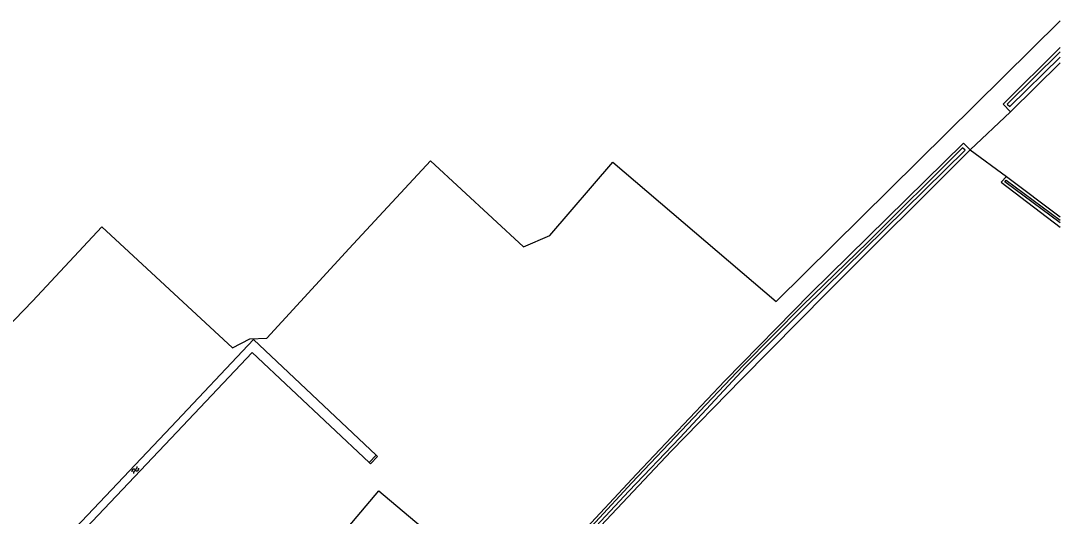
# Model space of a CAD drawing. Extents: x 133000 to 136000, y 400500 to 403500.
# Drawn here: x 135789.2 to 136000, y 402499.8 to 402600.3 of the extents above; entities that cross this region are included whole.
import ezdxf

# ---------------------------------------------------------------- set-up
doc = ezdxf.new("R2010")
doc.units = 0
for name, color, linetype in [('gg-afsc-draadraster', 7, 'Continuous'), ('gg-afsc-lijn draadraster', 7, 'Continuous'), ('gg-bbg-gedigitaliseerde bijgebouw', 7, 'Continuous'), ('gg-knt-bronhoudergrens', 7, 'Continuous'), ('gg-kntw-bovenkant insteek waterloop', 7, 'Continuous'), ('gg-kntw-waterlijn', 7, 'Continuous'), ('gg-kwrk-kunstwerk', 7, 'Continuous'), ('gt-symb-watersymbool', 7, 'Continuous')]:
    doc.layers.add(name, color=color, linetype=linetype)

# ---------------------------------------------------------------- blocks, each defined once
blk = doc.blocks.new('gt0-WA')
at = {"layer": 'gt-symb-watersymbool'}
for centre, start, end in [((-0.32, 0.02), 28.0725, 151.9275), ((0.43, 0.42), 208.0725, 331.9275), ((-0.32, -0.43), 28.0725, 151.9275), ((0.43, -0.03), 208.0725, 331.9275)]:
    blk.add_arc(centre, 0.425, start, end, dxfattribs=at)

msp = doc.modelspace()

# ---------------------------------------------------------------- linework, layer by layer
at = {"layer": 'gg-afsc-draadraster'}
for points in [[(135805.68, 402558.47), (135832.14, 402533.95), (135835.67, 402535.77), (135839.11, 402535.94), (135855.79, 402554.11), (135872.31, 402571.92), (135891.19, 402554.46), (135896.52, 402556.72), (135909.27, 402571.61)], [(135724.34, 402472.93), (135730.6, 402480.14), (135791.58, 402543.4), (135805.68, 402558.47)]]:
    msp.add_lwpolyline(points, dxfattribs=at)
at = {"layer": 'gg-afsc-lijn draadraster'}
msp.add_line((135988.02, 402567.54), (136000, 402558.41), dxfattribs=at)
for points in [[(135805.68, 402558.47), (135832.14, 402533.95), (135835.67, 402535.77), (135839.11, 402535.94), (135855.79, 402554.11), (135872.31, 402571.92), (135891.19, 402554.46), (135896.52, 402556.72), (135909.27, 402571.61)], [(135724.34, 402472.93), (135730.6, 402480.14), (135791.58, 402543.4), (135805.68, 402558.47)]]:
    msp.add_lwpolyline(points, dxfattribs=at)
at = {"layer": 'gg-bbg-gedigitaliseerde bijgebouw'}
msp.add_lwpolyline([(135853.82, 402495.4), (135861.86, 402504.93), (135875.53, 402493.39), (135867.49, 402483.86), (135853.82, 402495.4)], dxfattribs=at)
at = {"layer": 'gg-knt-bronhoudergrens'}
for p, q in [((135989.94, 402581.86), (135981.74, 402574.11)), ((135981.74, 402574.11), (135989.09, 402568.69))]:
    msp.add_line(p, q, dxfattribs=at)
msp.add_lwpolyline([(135909.27, 402571.61), (135942.4, 402543.35), (136000, 402600.31)], dxfattribs=at)
at = {"layer": 'gg-kntw-bovenkant insteek waterloop'}
for p, q in [((135989.94, 402581.86), (136000, 402591.77)), ((135988.02, 402567.54), (135989.09, 402568.69)), ((135989.09, 402568.69), (136000, 402560.55)), ((135988.02, 402567.54), (136000, 402558.41)), ((135802.75, 402500), (135819.7, 402517.92)), ((135820.85, 402516.81), (135804.95, 402500))]:
    msp.add_line(p, q, dxfattribs=at)
for points in [[(135989.94, 402581.86), (135988.41, 402583.41), (136000, 402594.89)], [(135981.74, 402574.11), (135980.38, 402575.48), (135949.34, 402544.98), (135932.01, 402527.27), (135914.05, 402508.32), (135890.18, 402482.62), (135891.41, 402481.47)], [(135981.74, 402574.11), (135952.81, 402545.26), (135935.38, 402527.61), (135921.14, 402513.01), (135891.41, 402481.47)], [(135861.27, 402512.17), (135836.42, 402535.63), (135819.7, 402517.92)], [(135859.84, 402510.66), (135836.15, 402533.02), (135820.85, 402516.81)], [(135802.75, 402500), (135793.4, 402490.11), (135794.5, 402488.95), (135804.95, 402500)]]:
    msp.add_lwpolyline(points, dxfattribs=at)
at = {"layer": 'gg-kntw-waterlijn'}
for points in [[(136000, 402593.99), (135989.26, 402583.4), (135989.76, 402582.9), (136000, 402592.95)], [(135980.22, 402574.55), (135960.89, 402555.29), (135947.72, 402542.57), (135935.74, 402530.4), (135913.14, 402506.54), (135891, 402482.65), (135891.51, 402482.17), (135903.05, 402494.73), (135912.54, 402504.85), (135922.86, 402515.7), (135936.27, 402530.11), (135948.05, 402541.91), (135980.72, 402574.07), (135980.22, 402574.55)], [(136000, 402559.3), (135988.77, 402567.6), (135989.04, 402567.97), (136000, 402559.88)]]:
    msp.add_lwpolyline(points, dxfattribs=at)
at = {"layer": 'gg-kwrk-kunstwerk'}
msp.add_line((135861.27, 402512.17), (135859.84, 402510.66), dxfattribs=at)
msp.add_lwpolyline([(135861.27, 402512.17), (135861.56, 402511.9), (135860.13, 402510.39), (135859.84, 402510.66)], dxfattribs=at)

# ---------------------------------------------------------------- block references
at = {"layer": 'gt-symb-watersymbool', "rotation": 45.32415936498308}
msp.add_blockref('gt0-WA', (135812.41, 402509.13), dxfattribs=at)

doc.saveas('drawing.dxf')
